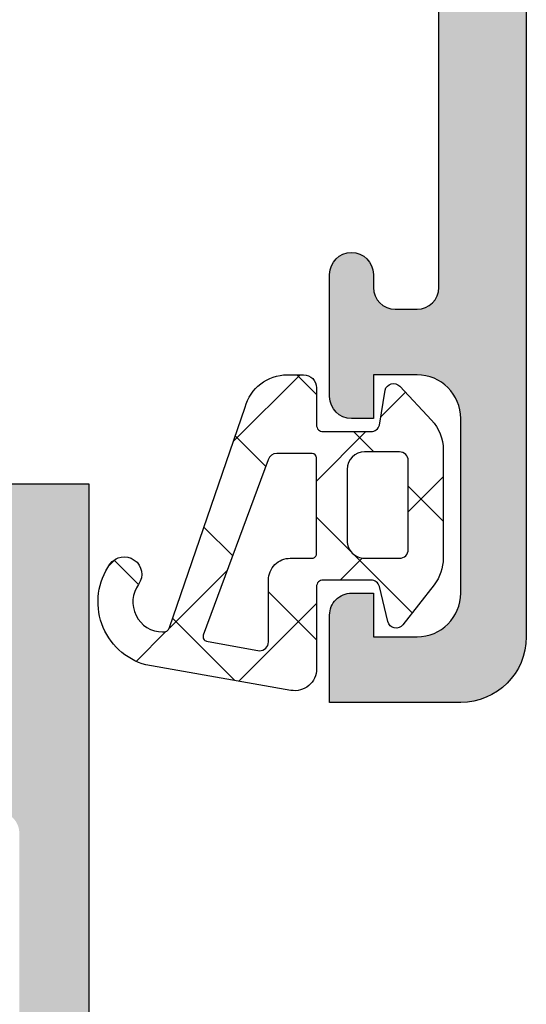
# Model space of a CAD drawing. Header units: millimetres. Extents: x 247761 to 294611, y 172579 to 236863.
# Tile 399 of 596: x 249806 to 249818, y 194884 to 194906. Entities that reach past the tile are written whole.
import ezdxf

# ---------------------------------------------------------------- set-up
doc = ezdxf.new("R2010")
doc.units = ezdxf.units.MM
doc.layers.add('FASÁDA DETAILNÍ', color=4, linetype='Continuous')
doc.layers.add('NOVA', color=240, linetype='Continuous')

# ---------------------------------------------------------------- blocks, each defined once
blk = doc.blocks.new('A$C69D17D4D')
at = {"layer": 'FASÁDA DETAILNÍ'}
h = blk.add_hatch(color=256, dxfattribs=at)
edge = h.paths.add_edge_path(flags=16)
edge.add_ellipse((-24829.51811741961, 21548.79988017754), major_axis=(-0.499974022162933, 0), ratio=1, start_angle=89.9970229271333, end_angle=180.0029770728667)
edge.add_line((-24829.01814339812, 21548.79990615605), (-24829.01814339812, 21566.79990615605))
edge.add_ellipse((-24829.51811741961, 21566.79993213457), major_axis=(-0.499974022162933, 0), ratio=1, start_angle=179.9970229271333, end_angle=270.0029770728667)
edge.add_line((-24829.51814339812, 21567.29990615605), (-24842.01814339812, 21567.29990615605))
edge.add_ellipse((-24842.01812157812, 21566.79988433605), major_axis=(-0.5000218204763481, 0), ratio=1, start_angle=270.0025002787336, end_angle=359.9974997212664)
edge.add_line((-24842.51814339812, 21566.79990615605), (-24842.51814339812, 21554.19685515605))
edge.add_ellipse((-24844.01814227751, 21554.19685403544), major_axis=(-1.499998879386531, 0), ratio=1, start_angle=89.99995719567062, end_angle=180.0000428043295, ccw=False)
edge.add_line((-24844.01814339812, 21552.69685515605), (-24857.01813139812, 21552.69685515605))
edge.add_ellipse((-24857.01813177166, 21552.19685552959), major_axis=(-0.4999996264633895, 0), ratio=1, start_angle=-90.00004280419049, end_angle=4.280419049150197e-05)
edge.add_line((-24857.51813139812, 21552.19685515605), (-24857.51813139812, 21548.79990615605))
edge.add_ellipse((-24857.01813177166, 21548.79990578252), major_axis=(-0.4999996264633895, 0), ratio=1, start_angle=-4.280419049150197e-05, end_angle=90.00004280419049)
edge.add_line((-24857.01813139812, 21548.29990615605), (-24829.51814339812, 21548.29990615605))
edge = h.paths.add_edge_path()
edge.add_line((-24828.31813139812, 21519.49991115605), (-24831.31813139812, 21519.49991115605))
edge.add_line((-24831.31813139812, 21519.49991115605), (-24831.31813139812, 21521.49991115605))
edge.add_arc((-24830.81815737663, 21521.49993713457), 0.499974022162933, 89.99702292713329, 180.0029770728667, ccw=False)
edge.add_line((-24830.81813139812, 21521.99991115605), (-24830.31813139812, 21521.99991115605))
edge.add_line((-24830.31813139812, 21521.99991115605), (-24830.31813139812, 21520.99991115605))
edge.add_line((-24830.31813139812, 21520.99991115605), (-24829.31813139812, 21520.99991115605))
edge.add_arc((-24829.31819552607, 21521.999975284), 1.00006412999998, 270.0036740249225, 359.9963259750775)
edge.add_line((-24828.31813139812, 21521.99991115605), (-24828.31813139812, 21525.99991115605))
edge.add_arc((-24829.31816138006, 21525.99988117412), 1.000029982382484, 0.001717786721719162, 89.99828221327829)
edge.add_line((-24829.31813139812, 21526.99991115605), (-24830.31813139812, 21526.99991115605))
edge.add_line((-24830.31813139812, 21526.99991115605), (-24830.31813139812, 21525.99991115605))
edge.add_line((-24830.31813139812, 21525.99991115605), (-24830.81813139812, 21525.99991115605))
edge.add_arc((-24830.81812579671, 21526.49991675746), 0.5000056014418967, 180.0006418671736, 269.9993581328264, ccw=False)
edge.add_line((-24831.31813139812, 21526.49991115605), (-24831.31813139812, 21529.29991415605))
edge.add_arc((-24830.81813139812, 21529.29991415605), 0.5, 0, 180, ccw=False)
edge.add_line((-24830.31813139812, 21529.29991415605), (-24830.31813139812, 21528.99991115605))
edge.add_arc((-24829.81812067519, 21528.99992187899), 0.5000107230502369, 180.0012287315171, 269.9987712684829)
edge.add_line((-24829.81813139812, 21528.49991115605), (-24829.31813139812, 21528.49991115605))
edge.add_arc((-24829.31819931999, 21528.99997907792), 0.5000679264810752, 270.0077822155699, 359.9922177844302)
edge.add_line((-24828.81813139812, 21528.99991115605), (-24828.81813139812, 21540.29990615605))
edge.add_arc((-24829.31815321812, 21540.29988433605), 0.5000218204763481, 0.002500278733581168, 89.99749972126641)
edge.add_line((-24829.31813139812, 21540.79990615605), (-24829.81813139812, 21540.79990615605))
edge.add_arc((-24829.81819407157, 21540.29996882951), 0.4999373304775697, 89.99281725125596, 180.007182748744)
edge.add_line((-24830.31813139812, 21540.29990615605), (-24830.31813139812, 21539.99990315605))
edge.add_arc((-24830.81819419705, 21539.99996595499), 0.5000628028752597, 270.00719532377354, 359.9928046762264, ccw=False)
edge.add_line((-24830.81813139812, 21539.49990315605), (-24835.31813139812, 21539.49990315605))
edge.add_arc((-24835.31812579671, 21539.99990875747), 0.5000056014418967, 180.0006418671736, 269.9993581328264, ccw=False)
edge.add_line((-24835.81813139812, 21539.99990315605), (-24835.81813139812, 21540.79990615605))
edge.add_arc((-24835.31815737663, 21540.79993213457), 0.499974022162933, 89.99702292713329, 180.0029770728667, ccw=False)
edge.add_line((-24835.31813139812, 21541.29990615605), (-24833.31813139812, 21541.29990615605))
edge.add_arc((-24833.31819931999, 21541.79997407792), 0.5000679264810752, 270.0077822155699, 359.9922177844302)
edge.add_line((-24832.81813139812, 21541.79990615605), (-24832.81813139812, 21542.29990615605))
edge.add_arc((-24832.31819407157, 21542.29996882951), 0.4999373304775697, 89.99281725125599, 180.007182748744, ccw=False)
edge.add_line((-24832.31813139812, 21542.79990615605), (-24829.31813139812, 21542.79990615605))
edge.add_arc((-24829.31818651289, 21543.29996127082), 0.5000551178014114, 270.0063149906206, 359.9936850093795)
edge.add_line((-24828.81813139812, 21543.29990615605), (-24828.81813139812, 21544.99990315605))
edge.add_arc((-24830.3180995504, 21544.99993500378), 1.499968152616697, 359.9987834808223, 450.0012165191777)
edge.add_line((-24830.31813139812, 21546.49990315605), (-24856.31813139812, 21546.49990315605))
edge.add_arc((-24856.31815225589, 21545.99992401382), 0.4999791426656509, 89.99760977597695, 180.0023902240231)
edge.add_line((-24856.81813139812, 21545.99990315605), (-24856.81813139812, 21541.79990615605))
edge.add_arc((-24856.31812579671, 21541.79991175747), 0.5000056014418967, 180.0006418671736, 269.9993581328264)
edge.add_line((-24856.31813139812, 21541.29990615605), (-24854.31813139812, 21541.29990615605))
edge.add_arc((-24854.31815321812, 21540.79988433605), 0.5000218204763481, 0.002500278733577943, 89.99749972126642, ccw=False)
edge.add_line((-24853.81813139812, 21540.79990615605), (-24853.81813139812, 21539.99990315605))
edge.add_arc((-24854.31818395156, 21539.99995570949), 0.5000525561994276, 270.00602154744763, 359.9939784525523, ccw=False)
edge.add_line((-24854.31813139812, 21539.49990315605), (-24859.31813239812, 21539.49990315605))
edge.add_line((-24859.31813239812, 21539.49990315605), (-24860.07602139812, 21539.71722415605))
edge.add_arc((-24860.15871270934, 21539.42884574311), 0.2999999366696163, 73.9999757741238, 142.095185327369)
edge.add_arc((-24860.63213255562, 21539.79745629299), 0.3000001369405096, 270.0000300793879, 322.09528191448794, ccw=False)
edge.add_line((-24860.63213239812, 21539.49745615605), (-24862.69627939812, 21539.49745815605))
edge.add_arc((-24862.69627985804, 21539.89745755), 0.3999993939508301, 158.0262304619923, 270.0000658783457, ccw=False)
edge.add_line((-24863.06722139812, 21540.04713015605), (-24862.25086039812, 21542.07035915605))
edge.add_arc((-24862.06539013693, 21541.99552253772), 0.1999993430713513, 65.85890762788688, 158.0260921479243, ccw=False)
edge.add_line((-24861.98359339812, 21542.17803015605), (-24859.59990839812, 21541.10971015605))
edge.add_arc((-24859.51811169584, 21541.29221826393), 0.1999997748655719, 245.8589745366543, 360.8199006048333)
edge.add_line((-24859.31813239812, 21541.29508015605), (-24859.31813139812, 21552.59916015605))
edge.add_arc((-24859.50954589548, 21552.60759187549), 0.1916001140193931, 357.4777781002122, 451.0444500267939)
edge.add_line((-24859.51303839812, 21552.79916015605), (-24859.93362239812, 21552.79916015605))
edge.add_line((-24859.93362239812, 21552.79916015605), (-24862.39923439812, 21551.36742515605))
edge.add_arc((-24862.55004609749, 21551.62676214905), 0.2999997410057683, 195.9999717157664, 300.17919611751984, ccw=False)
edge.add_line((-24862.83842439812, 21551.54407115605), (-24863.26629539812, 21553.03623215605))
edge.add_line((-24863.26629539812, 21553.03623215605), (-24863.76470739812, 21553.89950715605))
edge.add_arc((-24863.41829715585, 21554.09950710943), 0.4000000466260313, 90.00003470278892, 209.9999884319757, ccw=False)
edge.add_line((-24863.41829739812, 21554.49950715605), (-24859.31036639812, 21554.49916015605))
edge.add_line((-24859.31036639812, 21554.49916015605), (-24844.81830939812, 21554.49685515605))
edge.add_arc((-24844.81813127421, 21554.99685500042), 0.4999998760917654, 269.9795884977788, 360.0000178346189)
edge.add_line((-24844.31813139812, 21554.99685515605), (-24844.31813139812, 21560.39989715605))
edge.add_arc((-24844.81813102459, 21560.39989752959), 0.4999996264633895, 359.9999571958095, 450.0000428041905)
edge.add_line((-24844.81813139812, 21560.89989715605), (-24847.31813139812, 21560.89989715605))
edge.add_arc((-24847.31813177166, 21561.39989678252), 0.4999996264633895, 179.9999571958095, 270.00004280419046, ccw=False)
edge.add_line((-24847.81813139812, 21561.39989715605), (-24847.81813139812, 21562.69990015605))
edge.add_arc((-24847.31815225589, 21562.69992101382), 0.4999791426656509, 89.99760977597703, 180.002390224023, ccw=False)
edge.add_line((-24847.31813139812, 21563.19990015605), (-24846.81813139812, 21563.19990015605))
edge.add_line((-24846.81813139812, 21563.19990015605), (-24846.81813139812, 21562.19990015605))
edge.add_line((-24846.81813139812, 21562.19990015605), (-24845.31813139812, 21562.19990015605))
edge.add_arc((-24845.31816308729, 21563.19993184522), 1.00003168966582, 270.0018155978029, 359.9981844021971)
edge.add_line((-24844.31813139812, 21563.19990015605), (-24844.31813139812, 21567.19990015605))
edge.add_arc((-24845.31820064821, 21567.19983090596), 1.000069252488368, 0.003967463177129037, 89.99603253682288)
edge.add_line((-24845.31813139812, 21568.19990015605), (-24846.81813139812, 21568.19990015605))
edge.add_line((-24846.81813139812, 21568.19990015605), (-24846.81813139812, 21567.19990015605))
edge.add_line((-24846.81813139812, 21567.19990015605), (-24847.31813139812, 21567.19990015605))
edge.add_arc((-24847.31815737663, 21567.69987417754), 0.499974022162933, 179.9970229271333, 270.0029770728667, ccw=False)
edge.add_line((-24847.81813139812, 21567.69990015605), (-24847.81813139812, 21568.99990315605))
edge.add_arc((-24847.31812579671, 21568.99989755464), 0.5000056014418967, 90.00064186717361, 179.9993581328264, ccw=False)
edge.add_line((-24847.31813139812, 21569.49990315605), (-24828.31813139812, 21569.49990315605))
edge.add_arc((-24828.31810211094, 21567.99993244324), 1.49997071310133, -0.0011187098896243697, 90.00111870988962, ccw=False)
edge.add_line((-24826.81813139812, 21567.99990315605), (-24826.81813139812, 21520.99991115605))
edge.add_arc((-24828.31819173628, 21520.99997149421), 1.500060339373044, 270.002304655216, 359.99769534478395, ccw=False)
h = blk.add_hatch(dxfattribs=at)
h.set_pattern_fill('ANSI37', color=256, scale=0.625, angle=90, style=0)
h.set_pattern_definition([(135, (0, 0), (-1.403165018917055, -1.403165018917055), []), (225, (0, 0), (1.403165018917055, -1.403165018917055), [])])
edge = h.paths.add_edge_path(flags=16)
edge.add_ellipse((-24832.22031654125, 21522.30214619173), major_axis=(-0.4977897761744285, 0), ratio=1, start_angle=-90.19257972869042, end_angle=0.25472202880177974, ccw=False)
edge.add_line((-24832.21864339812, 21522.79993315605), (-24831.71812439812, 21522.79993315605))
edge.add_ellipse((-24831.71811014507, 21522.89991690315), major_axis=(-0.09998374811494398, 0), ratio=1, start_angle=89.99183227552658, end_angle=180.0087406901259)
edge.add_line((-24831.61812639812, 21522.89993215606), (-24831.61812239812, 21525.10036215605))
edge.add_ellipse((-24831.71812705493, 21525.10035949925), major_axis=(-0.1000046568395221, 0), ratio=1, start_angle=180.001522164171, end_angle=269.998477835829)
edge.add_line((-24831.71812439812, 21525.20036415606), (-24832.53006639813, 21525.20036415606))
edge.add_ellipse((-24832.53005792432, 21525.00035753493), major_axis=(-0.2000066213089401, 0), ratio=1, start_angle=270.0024274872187, end_angle=344.3113846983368)
edge.add_line((-24832.72261339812, 21525.05444115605), (-24834.20993839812, 21521.03630015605))
edge.add_ellipse((-24834.11615691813, 21521.00158666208), major_axis=(-0.09999996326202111, 0), ratio=1, start_angle=-20.31218281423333, end_angle=79.67771585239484)
edge.add_line((-24834.13407539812, 21520.90320515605), (-24832.92460639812, 21520.68292215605))
edge.add_ellipse((-24832.91809770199, 21520.88281252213), major_axis=(-0.1999963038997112, 0), ratio=1, start_angle=88.13503214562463, end_angle=180.001041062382)
edge.add_line((-24832.71810139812, 21520.88281615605), (-24832.71810139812, 21522.29993315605))
edge = h.paths.add_edge_path(flags=16)
edge.add_ellipse((-24829.71811256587, 21522.99993432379), major_axis=(-0.200000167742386, 0), ratio=1, start_angle=89.99976157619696, end_angle=180.0002384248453)
edge.add_line((-24829.51811239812, 21522.99993515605), (-24829.51811639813, 21525.03439215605))
edge.add_ellipse((-24829.71811167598, 21525.03439687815), major_axis=(-0.1999952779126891, 0), ratio=1, start_angle=179.9986471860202, end_angle=270.0004933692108)
edge.add_line((-24829.71811339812, 21525.23439215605), (-24830.51812339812, 21525.23439215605))
edge.add_ellipse((-24830.51811458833, 21524.83438134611), major_axis=(-0.4000108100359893, 0), ratio=1, start_angle=270.0012618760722, end_angle=359.9980219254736)
edge.add_line((-24830.91812539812, 21524.83439515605), (-24830.91812539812, 21523.19993215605))
edge.add_ellipse((-24830.51813047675, 21523.19992907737), major_axis=(-0.3999949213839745, 0), ratio=1, start_angle=-0.0004409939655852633, end_angle=90.00101395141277)
edge.add_line((-24830.51812339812, 21522.79993415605), (-24829.71811339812, 21522.79993415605))
edge = h.paths.add_edge_path()
edge.add_arc((-24829.79466451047, 21521.39994225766), 0.2000083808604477, 195.0015194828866, 319.99768421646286, ccw=False)
edge.add_line((-24829.98785639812, 21521.34817115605), (-24830.17839039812, 21522.15169615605))
edge.add_arc((-24830.37158398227, 21522.09991976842), 0.200011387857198, 15.0028563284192, 89.99725449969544)
edge.add_line((-24830.37157439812, 21522.29993115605), (-24831.46812439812, 21522.29993115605))
edge.add_arc((-24831.46813475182, 21522.14994350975), 0.1499876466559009, 89.99604485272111, 180.0039551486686)
edge.add_line((-24831.61812239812, 21522.14993315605), (-24831.61811439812, 21520.26706215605))
edge.add_arc((-24832.11811427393, 21520.2670602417), 0.4999998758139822, -99.93357221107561, 0.00021936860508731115, ccw=False)
edge.add_line((-24832.20436739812, 21519.77455615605), (-24835.52409339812, 21520.35594515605))
edge.add_arc((-24835.11801906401, 21521.79993068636), 1.499996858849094, 144.9124460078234, 254.2930755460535, ccw=False)
edge.add_arc((-24836.01812189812, 21522.43223765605), 0.3999981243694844, -35.08800412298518, 144.9119958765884, ccw=False)
edge.add_arc((-24835.13682223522, 21521.79771609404), 0.6860034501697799, 143.8588144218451, 269.5156416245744)
edge.add_arc((-24835.12300205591, 21521.26083971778), 0.1503878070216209, 262.5039217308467, 340.9838490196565)
edge.add_line((-24834.98082139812, 21521.21183815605), (-24833.25313939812, 21526.25806415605))
edge.add_arc((-24832.28704738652, 21525.99994300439), 0.9999801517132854, 89.99942769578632, 165.041089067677, ccw=False)
edge.add_line((-24832.28703739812, 21526.99992315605), (-24831.91813239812, 21526.99993515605))
edge.add_arc((-24831.91815312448, 21526.69991542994), 0.3000197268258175, 0.003194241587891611, 89.99604181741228, ccw=False)
edge.add_line((-24831.61813339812, 21526.69993215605), (-24831.61813339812, 21525.84991715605))
edge.add_arc((-24831.46814931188, 21525.84990424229), 0.1499840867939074, 179.9950667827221, 270.0049332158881)
edge.add_line((-24831.46813639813, 21525.69992015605), (-24830.37157439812, 21525.69993115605))
edge.add_arc((-24830.37158351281, 21525.8999457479), 0.200014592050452, 270.0026109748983, 344.9976256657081)
edge.add_line((-24830.17838639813, 21525.84817015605), (-24830.04929239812, 21526.65154215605))
edge.add_arc((-24829.85611655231, 21526.59981774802), 0.1999808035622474, 44.992555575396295, 165.0102129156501, ccw=False)
edge.add_line((-24829.71469039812, 21526.74120715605), (-24828.98817139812, 21525.96533715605))
edge.add_arc((-24829.7181130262, 21525.28182674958), 1.000000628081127, -3.4006475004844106e-05, 43.118537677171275, ccw=False)
edge.add_line((-24828.71811239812, 21525.28182615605), (-24828.71811239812, 21522.80319315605))
edge.add_arc((-24829.71811530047, 21522.80319420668), 1.00000290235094, 322.1722069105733, 359.99993980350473, ccw=False)
edge.add_line((-24828.92825539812, 21522.18990215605), (-24829.64145439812, 21521.27137315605))
h = blk.add_hatch(color=256, dxfattribs=at)
edge = h.paths.add_edge_path()
edge.add_arc((-24856.93811075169, 21501.20006205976), 0.120000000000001, 270.0000000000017, 360.00000000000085, ccw=False)
edge.add_line((-24856.93811075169, 21501.08006205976), (-24859.69810875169, 21501.08006205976))
edge.add_arc((-24859.69810875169, 21500.78006205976), 0.3000000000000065, 450, 539.9999999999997)
edge.add_line((-24859.99810875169, 21500.78006205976), (-24859.99810875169, 21499.80008774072))
edge.add_arc((-24859.69810875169, 21499.80008774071), 0.3000000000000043, 179.9999999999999, 270)
edge.add_line((-24859.69810875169, 21499.50008774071), (-24857.81809775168, 21499.50008774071))
edge.add_arc((-24857.55055441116, 21499.42122064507), 0.2789255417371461, 88.83712992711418, 163.575405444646, ccw=False)
edge.add_line((-24857.54489375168, 21499.70008874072), (-24857.09129975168, 21499.70008874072))
edge.add_arc((-24857.08563134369, 21499.42125129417), 0.2788950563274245, 16.419876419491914, 91.16458937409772, ccw=False)
edge.add_line((-24856.81811075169, 21499.50008774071), (-24856.81811075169, 21498.69991302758))
edge.add_arc((-24855.81811075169, 21498.69991302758), 0.9999999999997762, 179.9999999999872, 269.9999999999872)
edge.add_line((-24855.81811075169, 21497.69991302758), (-24852.31810339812, 21497.69991302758))
edge.add_arc((-24852.31812322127, 21498.69993285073), 1.000019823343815, 270.0011357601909, 359.9988642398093)
edge.add_line((-24851.31810339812, 21498.69991302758), (-24851.31810339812, 21499.19991302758))
edge.add_line((-24851.31810339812, 21499.19991302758), (-24853.81810339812, 21499.19991302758))
edge.add_arc((-24853.81805801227, 21500.19995841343), 1.000045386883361, 180.0026002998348, 269.99739970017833, ccw=False)
edge.add_line((-24854.81810339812, 21500.19991302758), (-24854.81810339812, 21501.49993133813))
edge.add_arc((-24853.81805089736, 21501.49987883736), 1.000052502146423, 90.00300791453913, 179.9969920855, ccw=False)
edge.add_line((-24853.81810339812, 21502.49993133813), (-24846.81810339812, 21502.49993133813))
edge.add_arc((-24846.31810339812, 21501.97480958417), 0.7250881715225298, 46.40381611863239, 133.5961838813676, ccw=False)
edge.add_line((-24845.81810339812, 21502.49993133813), (-24839.78401526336, 21502.49993133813))
edge.add_arc((-24839.78406776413, 21501.49987883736), 1.000052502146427, 360.0030079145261, 449.9969920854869, ccw=False)
edge.add_line((-24838.78401526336, 21501.49993133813), (-24838.78401526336, 21500.19991302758))
edge.add_arc((-24839.78406064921, 21500.19995841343), 1.000045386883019, 270.00260029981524, 359.9973997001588, ccw=False)
edge.add_line((-24839.78401526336, 21499.19991302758), (-24841.31810339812, 21499.19991302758))
edge.add_line((-24841.31810339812, 21499.19991302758), (-24841.31810339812, 21498.59990692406))
edge.add_line((-24841.31810339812, 21498.59990692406), (-24840.21809729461, 21497.49993133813))
edge.add_line((-24840.21809729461, 21497.49993133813), (-24836.81810339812, 21497.49993133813))
edge.add_line((-24836.81810339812, 21497.49993133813), (-24836.81810339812, 21524.499832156))
edge.add_line((-24836.81810339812, 21524.499832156), (-24840.21809729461, 21524.499832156))
edge.add_line((-24840.21809729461, 21524.499832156), (-24841.31810339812, 21523.39985657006))
edge.add_line((-24841.31810339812, 21523.39985657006), (-24841.31810339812, 21522.79985046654))
edge.add_line((-24841.31810339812, 21522.79985046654), (-24839.78401526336, 21522.79985046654))
edge.add_arc((-24839.78406064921, 21521.79980508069), 1.000045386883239, 360.0026002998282, 449.99739970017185, ccw=False)
edge.add_line((-24838.78401526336, 21521.79985046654), (-24838.78401526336, 21520.499832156))
edge.add_arc((-24839.78406776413, 21520.49988465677), 1.000052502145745, 270.00300791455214, 359.99699208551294, ccw=False)
edge.add_line((-24839.78401526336, 21519.499832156), (-24845.81810339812, 21519.499832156))
edge.add_arc((-24846.31810339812, 21520.02495390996), 0.7250881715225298, 226.4038161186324, 313.59618388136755, ccw=False)
edge.add_line((-24846.81810339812, 21519.499832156), (-24853.81810339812, 21519.499832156))
edge.add_arc((-24853.81805089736, 21520.49988465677), 1.000052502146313, 180.0030079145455, 269.99699208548, ccw=False)
edge.add_line((-24854.81810339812, 21520.499832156), (-24854.81810339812, 21521.79985046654))
edge.add_arc((-24853.81805801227, 21521.79980508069), 1.000045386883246, 90.0026002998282, 179.9973997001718, ccw=False)
edge.add_line((-24853.81810339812, 21522.79985046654), (-24851.31810339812, 21522.79985046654))
edge.add_line((-24851.31810339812, 21522.79985046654), (-24851.31810339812, 21523.29985046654))
edge.add_arc((-24852.31812322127, 21523.2998306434), 1.000019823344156, 360.0011357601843, 449.9988642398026)
edge.add_line((-24852.31810339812, 21524.29985046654), (-24856.81810339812, 21524.29985046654))
edge.add_arc((-24856.81811371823, 21523.79986078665), 0.4999896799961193, 449.9988173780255, 540.0011826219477)
edge.add_line((-24857.31810339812, 21523.79985046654), (-24857.31810339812, 21522.79985046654))
edge.add_line((-24857.31810339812, 21522.79985046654), (-24856.51810034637, 21522.79985046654))
edge.add_line((-24856.51810034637, 21522.79985046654), (-24856.51810034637, 21519.79983520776))
edge.add_arc((-24856.81810806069, 21519.79983251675), 0.3000077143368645, 269.9994860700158, 360.00051393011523, ccw=False)
edge.add_arc((-24857.08563134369, 21519.57866124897), 0.2788950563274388, 268.83541062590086, 343.5801235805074, ccw=False)
edge.add_line((-24857.09129975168, 21519.29982380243), (-24857.54489375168, 21519.29982380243))
edge.add_arc((-24857.55055441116, 21519.57869189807), 0.2789255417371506, 196.4245945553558, 271.1628700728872, ccw=False)
edge.add_line((-24857.81809775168, 21519.49982480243), (-24859.69810875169, 21519.49982480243))
edge.add_arc((-24859.69810875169, 21519.19982480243), 0.3000000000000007, 449.9999999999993, 539.9999999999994)
edge.add_line((-24859.99810875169, 21519.19982480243), (-24859.99810875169, 21518.21985048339))
edge.add_arc((-24859.69810875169, 21518.21985048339), 0.3000000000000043, 180, 270)
edge.add_line((-24859.69810875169, 21517.91985048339), (-24856.93811075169, 21517.91985048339))
edge.add_arc((-24856.93811075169, 21517.79985048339), 0.1200000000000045, 360, 449.9999999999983, ccw=False)
edge.add_line((-24856.81811075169, 21517.79985048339), (-24856.81811075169, 21513.49982480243))
edge.add_arc((-24857.31811075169, 21513.49982480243), 0.4999999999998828, 270.0000000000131, 360.0000000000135, ccw=False)
edge.add_line((-24857.31811075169, 21512.99982480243), (-24858.01811075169, 21512.99982480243))
edge.add_line((-24858.01811075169, 21512.99982480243), (-24860.41093107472, 21514.38132026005))
edge.add_arc((-24860.47999096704, 21514.26170501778), 0.1381197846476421, 419.9999999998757, 547.7024374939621)
edge.add_arc((-24855.63863973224, 21514.70932340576), 4.999999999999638, 185.3492280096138, 251.2905992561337)
edge.add_arc((-24857.40286592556, 21509.49995627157), 0.5000000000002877, 288.7094007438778, 431.2905992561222, ccw=False)
edge.add_arc((-24855.63863973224, 21504.29058913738), 4.999999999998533, 108.7094007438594, 174.6507719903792)
edge.add_arc((-24860.47999096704, 21504.73820752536), 0.1381197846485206, 172.2975625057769, 299.9999999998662)
edge.add_line((-24860.41093107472, 21504.61859228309), (-24858.01811075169, 21506.00008774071))
edge.add_line((-24858.01811075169, 21506.00008774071), (-24857.31811075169, 21506.00008774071))
edge.add_arc((-24857.31811075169, 21505.50008774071), 0.5000000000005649, 359.9999999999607, 449.99999999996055, ccw=False)
edge.add_line((-24856.81811075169, 21505.50008774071), (-24856.81811075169, 21501.20006205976))
edge = h.paths.add_edge_path(flags=16)
edge.add_arc((-24838.91810950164, 21516.49983978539), 0.5, 360, 450, ccw=False)
edge.add_line((-24838.41810950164, 21516.49983978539), (-24838.41810950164, 21504.49993133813))
edge.add_arc((-24838.91810950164, 21504.49993133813), 0.5, 270, 360, ccw=False)
edge.add_line((-24838.91810950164, 21503.99993133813), (-24854.61809119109, 21503.99993133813))
edge.add_arc((-24854.61809119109, 21504.49993133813), 0.5, 180, 270, ccw=False)
edge.add_line((-24855.11809119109, 21504.49993133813), (-24855.11809119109, 21516.49983978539))
edge.add_arc((-24854.61809119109, 21516.49983978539), 0.5, 90, 180, ccw=False)
edge.add_line((-24854.61809119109, 21516.99983978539), (-24853.11809119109, 21516.99983978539))
edge.add_line((-24853.11809119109, 21516.99983978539), (-24853.11809119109, 21517.49983978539))
edge.add_arc((-24852.61809119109, 21517.49983978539), 0.5000000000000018, 90.0000000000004, 180, ccw=False)
edge.add_line((-24852.61809119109, 21517.99983978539), (-24840.91810950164, 21517.99983978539))
edge.add_arc((-24840.91810950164, 21517.49983978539), 0.5, 360, 449.9999999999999, ccw=False)
edge.add_line((-24840.41810950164, 21517.49983978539), (-24840.41810950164, 21516.99983978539))
edge.add_line((-24840.41810950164, 21516.99983978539), (-24838.91810950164, 21516.99983978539))
for p, q in [((-24836.81810339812, 21524.499832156), (-24840.21809729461, 21524.499832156)), ((-24836.81810339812, 21497.49993133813), (-24836.81810339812, 21524.499832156))]:
    blk.add_line(p, q, dxfattribs=at)
blk.add_lwpolyline([(-24826.81813139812, 21567.99990315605), (-24826.81813139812, 21520.99991115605), (-24826.81813139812, 21520.99991115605, -0.41419), (-24828.31813139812, 21519.49991115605), (-24828.31813139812, 21519.49991115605), (-24831.31813139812, 21519.49991115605), (-24831.31813139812, 21521.49991115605), (-24831.31813139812, 21521.49991115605, -0.414244), (-24830.81813139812, 21521.99991115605), (-24830.31813139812, 21521.99991115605), (-24830.31813139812, 21520.99991115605), (-24829.31813139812, 21520.99991115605), (-24829.31813139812, 21520.99991115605, 0.414176), (-24828.31813139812, 21521.99991115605), (-24828.31813139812, 21525.99991115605), (-24828.31813139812, 21525.99991115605, 0.414196), (-24829.31813139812, 21526.99991115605), (-24830.31813139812, 21526.99991115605), (-24830.31813139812, 21525.99991115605), (-24830.81813139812, 21525.99991115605), (-24830.81813139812, 21525.99991115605, -0.414207), (-24831.31813139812, 21526.49991115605), (-24831.31813139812, 21529.29991415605), (-24831.31813139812, 21529.29991415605, -1), (-24830.31813139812, 21529.29991415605), (-24830.31813139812, 21528.99991115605), (-24830.31813139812, 21528.99991115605, 0.414201), (-24829.81813139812, 21528.49991115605), (-24829.31813139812, 21528.49991115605), (-24829.31813139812, 21528.49991115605, 0.414134), (-24828.81813139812, 21528.99991115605), (-24828.81813139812, 21540.29990615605)], format="xyb", dxfattribs=at)
blk.add_lwpolyline([(-24829.64145439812, 21521.27137315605, -0.606792), (-24829.98785639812, 21521.34817115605), (-24830.17839039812, 21522.15169615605), (-24830.17839039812, 21522.15169615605, 0.339427), (-24830.37157439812, 21522.29993115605), (-24831.46812439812, 21522.29993115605), (-24831.46812439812, 21522.29993115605, 0.414254), (-24831.61812239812, 21522.14993315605), (-24831.61811439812, 21520.26706215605), (-24831.61811439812, 21520.26706215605, -0.465956), (-24832.20436739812, 21519.77455615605), (-24835.52409339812, 21520.35594515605), (-24835.52409339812, 21520.35594515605, -0.517137), (-24836.34542839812, 21522.66217015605, -1), (-24835.69081539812, 21522.20230515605, 0.610743), (-24835.14262139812, 21521.11173715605, 0.356477), (-24834.98082139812, 21521.21183815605), (-24833.25313939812, 21526.25806415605), (-24833.25313939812, 21526.25806415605, -0.339657), (-24832.28703739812, 21526.99992315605), (-24831.91813239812, 21526.99993515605), (-24831.91813239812, 21526.99993515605, -0.414177), (-24831.61813339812, 21526.69993215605), (-24831.61813339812, 21525.84991715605), (-24831.61813339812, 21525.84991715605, 0.414264), (-24831.46813639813, 21525.69992015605), (-24830.37157439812, 21525.69993115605), (-24830.37157439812, 21525.69993115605, 0.33943), (-24830.17838639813, 21525.84817015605), (-24830.04929239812, 21526.65154215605), (-24830.04929239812, 21526.65154215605, -0.577453), (-24829.71469039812, 21526.74120715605), (-24828.98817139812, 21525.96533715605), (-24828.98817139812, 21525.96533715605, -0.190392), (-24828.71811239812, 21525.28182615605), (-24828.71811239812, 21522.80319315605), (-24828.71811239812, 21522.80319315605, -0.16657), (-24828.92825539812, 21522.18990215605), (-24829.64145439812, 21521.27137315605)], format="xyb", close=True, dxfattribs=at)
at = {"layer": 'FASÁDA DETAILNÍ', "extrusion": (0, 0, -1)}
for points in [[(24832.71810139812, 21522.29993315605, 0.416502), (24832.21864339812, 21522.79993315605), (24831.71812439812, 21522.79993315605), (24831.71812439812, 21522.79993315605, -0.4143), (24831.61812639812, 21522.89993215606), (24831.61812239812, 21525.10036215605), (24831.61812239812, 21525.10036215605, -0.414198), (24831.71812439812, 21525.20036415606), (24832.53006639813, 21525.20036415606), (24832.53006639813, 21525.20036415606, -0.336095), (24832.72261339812, 21525.05444115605), (24834.20993839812, 21521.03630015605), (24834.20993839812, 21521.03630015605, -0.466254), (24834.13407539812, 21520.90320515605), (24832.92460639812, 21520.68292215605), (24832.92460639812, 21520.68292215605, -0.423785), (24832.71810139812, 21520.88281615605), (24832.71810139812, 21522.29993315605)], [(24829.71811339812, 21522.79993415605, -0.414216), (24829.51811239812, 21522.99993515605), (24829.51811639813, 21525.03439215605), (24829.51811639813, 21525.03439215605, -0.414223), (24829.71811339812, 21525.23439215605), (24830.51812339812, 21525.23439215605), (24830.51812339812, 21525.23439215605, -0.414197), (24830.91812539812, 21524.83439515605), (24830.91812539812, 21523.19993215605), (24830.91812539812, 21523.19993215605, -0.414221), (24830.51812339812, 21522.79993415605), (24829.71811339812, 21522.79993415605)]]:
    blk.add_lwpolyline(points, format="xyb", close=True, dxfattribs=at)

msp = doc.modelspace()

# ---------------------------------------------------------------- block references
at = {"layer": 'NOVA', "ltscale": 300}
msp.add_blockref('A$C69D17D4D', (274644.5174331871, 173371.2585875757), dxfattribs=at)

doc.saveas('drawing.dxf')
